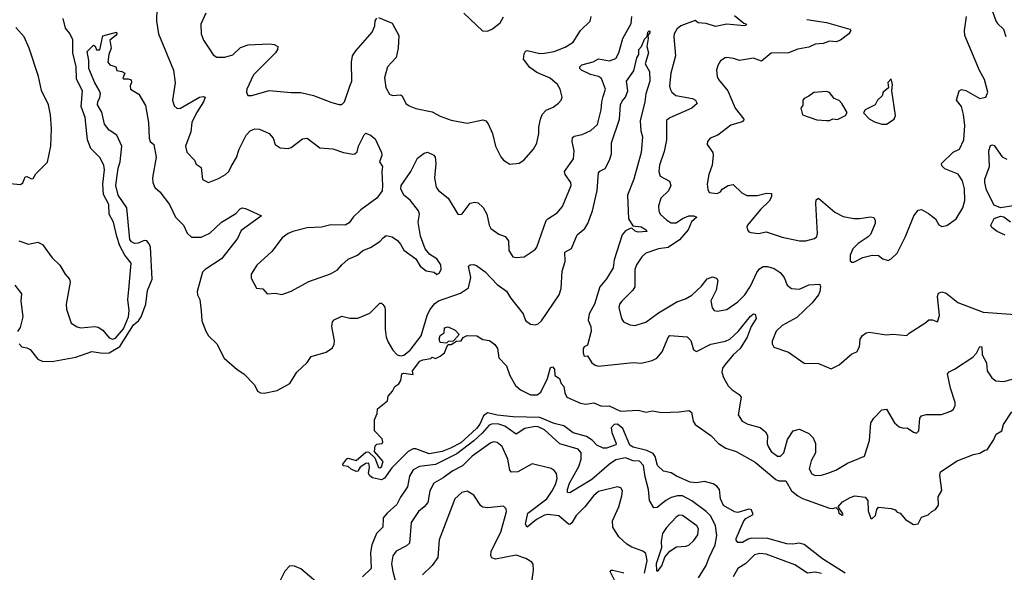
# Model space of a CAD drawing. Extents: x 2199565 to 2323334, y 894172 to 1018966.
# Tile 301 of 440: x 2278519 to 2284739, y 946690 to 950184. Entities that reach past the tile are written whole.
import ezdxf

# ---------------------------------------------------------------- set-up
doc = ezdxf.new("R2010")
doc.units = 0

msp = doc.modelspace()

# ---------------------------------------------------------------- linework, layer by layer
at = {"layer": '0CON10XD'}
for points in [[(2279385.7, 950255), (2279384.4, 950175), (2279395.6, 950095), (2279490, 949865), (2279500.5, 949785), (2279484.5, 949675), (2279495, 949638.8), (2279513.6, 949623.6), (2279535, 949624.5), (2279655, 949693.3), (2279678.8, 949698.8), (2279690, 949695), (2279680.6, 949665), (2279635.5, 949595), (2279607.1, 949535), (2279600, 949475), (2279565.8, 949385), (2279575, 949347.5), (2279623.8, 949295), (2279635, 949270), (2279665, 949250), (2279674.5, 949174.5), (2279712.5, 949155), (2279775, 949179.2), (2279820, 949205), (2279839.4, 949225), (2279854.2, 949255), (2279888.1, 949311.9), (2279905.6, 949365), (2279950.6, 949455), (2279975, 949482.5), (2280005, 949494.3), (2280035, 949492.5), (2280096.2, 949465), (2280120, 949435), (2280132.5, 949395), (2280165, 949373.3), (2280215, 949368.8), (2280235, 949376.7), (2280305, 949430), (2280335, 949435.7), (2280415, 949373.1), (2280498, 949368), (2280565, 949343.8), (2280625, 949334), (2280636.7, 949335), (2280651.1, 949348.9), (2280660.4, 949385), (2280695, 949456.7), (2280705, 949466.7), (2280735, 949454), (2280765, 949430), (2280804.2, 949345), (2280805.8, 949325), (2280792.5, 949285), (2280812, 949255), (2280805.8, 949225), (2280811.9, 949135), (2280808.6, 949101.4), (2280774.4, 949055.6), (2280675, 948981.2), (2280626.2, 948935), (2280600.9, 948899.1), (2280574.5, 948885.5), (2280485, 948887.5), (2280425, 948871.9), (2280335, 948868.1), (2280244.6, 948845.4), (2280215, 948832.2), (2280177.5, 948805), (2280111.3, 948718.7), (2280018, 948632), (2279981.2, 948575), (2279980.5, 948550.5), (2280015, 948487.5), (2280055, 948483.3), (2280082, 948452), (2280135, 948454.2), (2280175, 948446.2), (2280235, 948468), (2280345, 948528.1), (2280483, 948577), (2280527.3, 948602.7), (2280553.3, 948635), (2280595, 948670), (2280654.1, 948695.9), (2280685.8, 948724.2), (2280735, 948744.2), (2280795, 948782), (2280814.3, 948805.7), (2280835, 948819.2), (2280872.3, 948812.3), (2280905, 948788.8), (2280923.8, 948765), (2280945, 948726.2), (2281021.7, 948671.7), (2281050, 948625), (2281086.4, 948596.4), (2281137, 948587), (2281155, 948572.5), (2281169.3, 948580.7), (2281182.5, 948605), (2281180, 948635), (2281155, 948673.3), (2281110.5, 948700.5), (2281081.2, 948735), (2281051.4, 948815), (2281035.7, 948905), (2281044.4, 948955), (2281037.5, 948975), (2280985, 949043.3), (2280946.7, 949075), (2280926.7, 949115), (2280930, 949135), (2280990, 949225), (2281031.7, 949308.3), (2281075, 949340), (2281095.8, 949345.8), (2281135, 949326.7), (2281143.3, 949315), (2281148.8, 949275), (2281138.8, 949185), (2281150, 949125), (2281163.8, 949105), (2281226, 949055), (2281287.5, 948955), (2281305, 948952), (2281315, 948956.7), (2281365, 949023.8), (2281395, 949031.2), (2281415.6, 949025.6), (2281446.3, 948996.3), (2281469.2, 948955), (2281484.2, 948885), (2281494.4, 948864.4), (2281545, 948828), (2281585, 948813.8), (2281607, 948787), (2281608, 948725), (2281634.2, 948684.2), (2281655, 948680), (2281705, 948684.2), (2281775, 948731.2), (2281785.7, 948745), (2281845, 948913.8), (2281855, 948925.7), (2281915, 948962.5), (2281947.6, 949002.4), (2282002.9, 949135), (2282001.4, 949155), (2281964.5, 949204.5), (2281960.8, 949225), (2282017.8, 949305), (2282021.8, 949355), (2282009.6, 949415), (2282011.1, 949438.9), (2282021.8, 949448.2), (2282071.5, 949458.5), (2282126.1, 949483.9), (2282168.3, 949521.7), (2282192.2, 949615), (2282195.5, 949665), (2282205, 949698.8), (2282220, 949745), (2282195, 949811.9), (2282175.2, 949825.2), (2282125, 949838.4), (2282068, 949865), (2282057.5, 949875), (2282058.1, 949885), (2282071.1, 949898.9), (2282141.7, 949918.3), (2282175, 949936.5), (2282245, 949924), (2282285, 949938.6), (2282304.6, 949975), (2282329.1, 950065), (2282380.8, 950159.2), (2282385.2, 950204.8)], [(2284652.4, 950272.4), (2284685, 950177.5), (2284695, 950160), (2284733.3, 950125), (2284747.7, 950077.7)], [(2278515, 948787.1), (2278575, 948765.8), (2278635, 948778.1), (2278663.4, 948763.4), (2278725, 948678.8), (2278773, 948633), (2278805.7, 948575.7), (2278834.2, 948544.2), (2278837.5, 948525), (2278812.9, 948385), (2278814.2, 948355), (2278843.8, 948265), (2278882.4, 948242.4), (2278905, 948235.7), (2278995, 948244.5), (2279015, 948240.9), (2279045, 948222.2), (2279085, 948172.9), (2279105, 948164.6), (2279125, 948170.6), (2279175, 948230.3), (2279207.4, 948305), (2279211.1, 948345), (2279202.7, 948415), (2279208.9, 948478.9), (2279224.4, 948645), (2279183.6, 948695), (2279152.7, 948755), (2279133, 948813), (2279112.9, 948905), (2279084.6, 948955), (2279082.9, 949015), (2279049, 949079), (2279044.2, 949145), (2279054.4, 949234.4), (2279050, 949265), (2279025, 949312), (2278969.1, 949369.1), (2278947.8, 949425), (2278933.8, 949565), (2278906.7, 949635), (2278916.5, 949735), (2278877.8, 949807.8), (2278876.4, 949885), (2278855.3, 949975), (2278856, 950056), (2278836.9, 950096.9), (2278809.7, 950129.7), (2278795, 950191.2)], [(2279695.5, 950224.5), (2279664.4, 950155), (2279665.5, 950095.5), (2279680.6, 950055), (2279713.7, 950003.7), (2279742.5, 949962.5), (2279765, 949947.1), (2279815, 949948.2), (2279865, 949962.3), (2279915, 950007.3), (2279962.5, 950025), (2280095, 950031.9), (2280126.8, 950026.8), (2280150, 950015), (2280148.8, 949995), (2280134.2, 949975), (2279995.7, 949835), (2279954, 949745), (2279951.2, 949725), (2279960, 949705), (2279986.1, 949703.9), (2280095, 949736.2), (2280235, 949723.1), (2280295, 949724.3), (2280375, 949705.8), (2280485, 949662), (2280535, 949647.5), (2280555, 949647.5), (2280570, 949665), (2280605.6, 949764.4), (2280618.1, 949795), (2280614.6, 949915), (2280620.9, 949955), (2280641.9, 949988.1), (2280745.8, 950105), (2280762, 950145), (2280765, 950176.7), (2280775, 950193.3)], [(2280785, 950197.5), (2280871.3, 950161.3), (2280914, 950085), (2280909.2, 950005), (2280897.8, 949945), (2280843.6, 949886.4), (2280822.8, 949817.2), (2280831.4, 949755), (2280855, 949713.3), (2280875, 949703.8), (2280925, 949708.8), (2280935, 949703.3), (2280958.8, 949655), (2280978.8, 949638.8), (2281022.4, 949622.4), (2281125, 949601.1), (2281175, 949574.3), (2281245, 949548.1), (2281345, 949530), (2281445, 949550.8), (2281464.3, 949544.3), (2281479.2, 949525), (2281505.8, 949465), (2281523.8, 949385), (2281557.7, 949317.7), (2281575, 949296.7), (2281615, 949271.2), (2281675, 949278), (2281703.3, 949295), (2281765, 949366), (2281785, 949403.3), (2281799.4, 949465), (2281799.4, 949505), (2281808.5, 949555), (2281819.4, 949585), (2281845, 949611.9), (2281888.3, 949631.7), (2281922.8, 949657.2), (2281939.2, 949675), (2281945.8, 949695), (2281934.2, 949745), (2281915.7, 949775), (2281869.2, 949815), (2281785, 949851.1), (2281742, 949882), (2281702.7, 949935), (2281705, 949968.8), (2281714.6, 949985.4), (2281725, 949988.9), (2281805, 949970), (2281835, 949971.5), (2281895, 949983.2), (2281965, 950010), (2282015, 950041.4), (2282061.4, 950115)], [(2281325, 950226), (2281443, 950113), (2281475, 950112.5), (2281505, 950126.2), (2281553.3, 950165), (2281575, 950201.2)], [(2282061.4, 950115), (2282122, 950175), (2282130, 950205)], [(2283035, 950209.6), (2283092.5, 950162.5), (2283111.2, 950155), (2283105, 950146.7), (2283095, 950146), (2282985, 950155.2), (2282915, 950142), (2282855, 950160), (2282805, 950163.9), (2282785, 950180), (2282695, 950144.5), (2282670.5, 950125), (2282653.8, 950095), (2282650.4, 950075), (2282662.1, 949955), (2282633.1, 949846.9), (2282624.7, 949765), (2282627.9, 949747.9), (2282639.5, 949725), (2282664.3, 949704.3), (2282770, 949685), (2282788.8, 949675), (2282798, 949655), (2282765, 949625.6), (2282625, 949564.3), (2282605, 949546.7), (2282604.8, 949425), (2282589.2, 949350.8), (2282561.6, 949265), (2282556.8, 949225), (2282565.4, 949195.4), (2282623.7, 949163.7), (2282632.5, 949135), (2282617.3, 949102.7), (2282569.5, 949055), (2282554.5, 949005), (2282556.7, 948975), (2282565.6, 948955), (2282606.7, 948916.7), (2282635, 948900.4), (2282665, 948900.6), (2282705, 948927.3), (2282746.2, 948945), (2282776.7, 948945), (2282796, 948935), (2282762.9, 948907.1), (2282741.3, 948855), (2282687.7, 948792.3), (2282616.5, 948743.5), (2282555, 948735.4), (2282475, 948708.6), (2282449.2, 948685), (2282415, 948633.8), (2282404.6, 948605.4), (2282404.3, 948495), (2282392.5, 948475), (2282323.8, 948405), (2282308.8, 948385), (2282303.8, 948365), (2282321.2, 948295), (2282333.3, 948275), (2282374.2, 948254.2), (2282405, 948251.2), (2282475, 948271.2), (2282555, 948330), (2282670, 948400), (2282725, 948420), (2282765, 948442.5), (2282825, 948498.6), (2282860.8, 948545), (2282895, 948559.2), (2282920.5, 948550.5), (2282930, 948535), (2282917.8, 948475), (2282885.8, 948405.8), (2282893.4, 948363.4), (2282905.7, 948345.7), (2282925, 948341.4), (2282985, 948351.5), (2283055, 948400.9), (2283099.5, 948445), (2283135, 948499.2), (2283174.5, 948585), (2283191.4, 948608.6), (2283215, 948623.6), (2283243.9, 948623.9), (2283285, 948610.9), (2283322.9, 948585), (2283347.9, 948555), (2283366.1, 948506.1), (2283393.9, 948483.9), (2283445, 948480.8), (2283505, 948508.9), (2283572.5, 948512.5), (2283578, 948498), (2283574.3, 948465), (2283564.4, 948445), (2283525.2, 948394.8), (2283427.8, 948302.2), (2283335, 948251.4), (2283297.5, 948215), (2283272, 948152), (2283272.5, 948135), (2283283.9, 948113.9), (2283375, 948081.4), (2283475, 948012), (2283565, 948010), (2283645, 947977.5), (2283695, 948002), (2283775, 948071.2), (2283806.7, 948085), (2283823.8, 948115), (2283828, 948165), (2283843, 948187), (2283865.8, 948204.2), (2283885, 948208.6), (2283995, 948192.5), (2284035, 948195.7), (2284122.5, 948187.5), (2284137, 948203), (2284237.5, 948265), (2284262.7, 948287.3), (2284285, 948286.7), (2284316.4, 948273.6), (2284329.2, 948315), (2284315.7, 948435), (2284323.3, 948455), (2284345, 948463.1), (2284370.8, 948455), (2284445, 948396.5), (2284605, 948334.5), (2284809.5, 948319.5)], [(2283492, 950185), (2283615.3, 950165.3), (2283762.5, 950125), (2283770, 950115), (2283756, 950095), (2283705, 950054.3), (2283675.6, 950044.4), (2283635, 950048.9), (2283595.5, 950034.5), (2283545, 950028.9), (2283505, 950011.2), (2283435, 949998.5), (2283375, 949975.6), (2283265, 949973.1), (2283205, 949922), (2283155, 949941.4), (2283065, 949925.7), (2283028.7, 949938.7), (2282985, 949944), (2282975, 949943.8), (2282946.7, 949925), (2282928.8, 949895), (2282921.2, 949865), (2282924.2, 949824.2), (2282933.8, 949805), (2282991.9, 949735), (2283038.1, 949625), (2283092.5, 949555), (2283092, 949545), (2283082.4, 949537.6), (2283012.2, 949517.8), (2282930, 949455), (2282880, 949435), (2282863.8, 949415), (2282862.5, 949395), (2282896.7, 949345), (2282900, 949325), (2282894.2, 949265), (2282871.4, 949205), (2282862, 949145), (2282865, 949110), (2282875, 949092.5), (2282925, 949086.2), (2282945, 949096.2), (2282956.9, 949113.1), (2282995, 949135.6), (2283025, 949141.9), (2283080.2, 949090.2), (2283113.1, 949073.1), (2283177.4, 949072.6), (2283237.6, 949087.6), (2283268.8, 949085), (2283267.8, 949065), (2283253, 949037), (2283199.2, 948985), (2283117.5, 948885), (2283113.3, 948875), (2283117.5, 948855), (2283125, 948843.3), (2283138.3, 948838.3), (2283185, 948832.9), (2283235, 948842.5), (2283335, 948810), (2283445, 948786), (2283485, 948786.2), (2283539.5, 948800.5), (2283555, 948812.5), (2283558.3, 948831.7), (2283547.9, 949022.1), (2283550, 949045), (2283565, 949056.2), (2283668.1, 948968.1), (2283720.5, 948940.5), (2283787.4, 948927.4), (2283825, 948926.5), (2283895, 948937.5), (2283914.2, 948934.2), (2283922.9, 948915), (2283922.5, 948895), (2283893.4, 948826.6), (2283879.1, 948810.9), (2283815, 948769.2), (2283782.5, 948735), (2283764.2, 948695), (2283765, 948660), (2283775, 948652), (2283788.3, 948651.7), (2283845, 948680.8), (2283905, 948695.8), (2283945, 948693.3), (2283971.7, 948671.7), (2284005, 948662.5), (2284025, 948672.5), (2284062.3, 948707.7), (2284115, 948813.3), (2284166.9, 948945), (2284195, 948980.8), (2284215, 948984.3), (2284258.9, 948958.9), (2284303.8, 948925), (2284325, 948886.7), (2284345, 948876.2), (2284375, 948883.8), (2284435, 948926), (2284476.2, 948993.8), (2284488.6, 949041.4), (2284486.4, 949115), (2284475.4, 949165), (2284446.5, 949206.5), (2284362, 949242), (2284345, 949260), (2284342.5, 949275), (2284415, 949345.8), (2284456.2, 949365), (2284482.9, 949425), (2284488.5, 949515), (2284480.4, 949585), (2284468.9, 949635), (2284437.5, 949675), (2284454.2, 949735), (2284467.3, 949742.7), (2284495, 949737.1), (2284585, 949685.8), (2284622.5, 949695), (2284634, 949725), (2284613.3, 949805), (2284581.9, 949861.9), (2284489.5, 950085), (2284487.9, 950115), (2284499.2, 950205)], [(2278415, 949153.3), (2278525, 949142.5), (2278538.3, 949151.7), (2278547, 949173), (2278555, 949190), (2278565, 949192.5), (2278595, 949177.5), (2278605, 949180), (2278620.7, 949209.3), (2278695.9, 949284.1), (2278715.8, 949384.2), (2278720.5, 949495), (2278713.4, 949583.4), (2278701.4, 949645), (2278657.1, 949737.1), (2278639.2, 949825), (2278578.6, 950005), (2278547.5, 950075), (2278494, 950135)], [(2278516.4, 948135), (2278532.5, 948115), (2278565, 948109.3), (2278585, 948098.8), (2278635, 948037.8), (2278665, 948023.3), (2278735.5, 948025.5), (2278875, 948051.2), (2278975, 948087.3), (2279045, 948075.2), (2279085, 948078.6), (2279151.3, 948118.7), (2279238.7, 948255), (2279269.8, 948280.2), (2279285.9, 948305), (2279315.2, 948385), (2279327, 948473), (2279356.4, 948543.6), (2279345.2, 948745), (2279337.9, 948767.9), (2279321.9, 948785), (2279305, 948787.5), (2279268.3, 948771.7), (2279245, 948769.9), (2279225, 948778.7), (2279214.9, 948795), (2279195.7, 948995), (2279142.2, 949075), (2279126.3, 949135), (2279141.2, 949245), (2279153.5, 949285), (2279164.7, 949385), (2279133.9, 949455), (2279085, 949485.3), (2279055, 949524.6), (2279038.6, 949598.6), (2279010.6, 949645), (2279012, 949665), (2279025, 949693.1), (2279029.5, 949715), (2279024, 949735), (2278995, 949783.9), (2278956.6, 949875), (2278955.7, 949925.7), (2278945, 949982.5), (2278985, 950022.5), (2278997, 950017), (2279003.6, 949993.6), (2279025, 949992.5), (2279045, 950082), (2279130, 950105), (2279132.5, 950095), (2279126.7, 950085), (2279088.8, 950055), (2279096.7, 950005), (2279082, 949965), (2279076.7, 949915), (2279089.3, 949899.3), (2279126.4, 949886.4), (2279133.3, 949863.3), (2279165, 949857.5), (2279182.5, 949845), (2279170, 949815), (2279175, 949810), (2279205, 949810), (2279223, 949803), (2279226.4, 949786.4), (2279217.5, 949765), (2279220, 949745), (2279273, 949713), (2279315, 949642.5), (2279332, 949535), (2279337.5, 949435), (2279344, 949415), (2279365.8, 949395), (2279380.5, 949315), (2279358.5, 949185), (2279360.4, 949155), (2279373.9, 949123.9), (2279404.4, 949095), (2279465.9, 949015.9), (2279502.8, 948935), (2279554.9, 948884.9), (2279576.9, 948835), (2279605, 948810), (2279665, 948808.8), (2279720.8, 948835), (2279795, 948904.4), (2279885, 948958.8), (2279912.1, 948987.9), (2279925, 948994), (2279945, 948990.8), (2280047.5, 948945), (2279918.5, 948851.5), (2279895, 948801.4), (2279795, 948671.9), (2279690, 948605), (2279675, 948587.5), (2279640.9, 948465), (2279642.5, 948445), (2279656.9, 948415), (2279665.6, 948344.4), (2279669.4, 948279.4), (2279694.5, 948215), (2279712.2, 948185), (2279765, 948134.3), (2279811.8, 948045), (2279893.2, 947973.2), (2279936, 947945), (2280002, 947875), (2280022.5, 947835), (2280040, 947825), (2280062.6, 947822.6), (2280145, 947840), (2280225, 947883.5), (2280270, 947955), (2280335, 948016.2), (2280360, 948055), (2280455, 948081.4), (2280495, 948110), (2280506.8, 948133.2), (2280507, 948153), (2280490.6, 948245), (2280495.7, 948275), (2280505, 948287.1), (2280555, 948310.6), (2280605, 948296.9), (2280655, 948297.1), (2280732.1, 948327.9), (2280795, 948392.5), (2280805, 948392.5), (2280814, 948384), (2280825, 948366.7), (2280828.5, 948345), (2280828.3, 948228.3), (2280835, 948176.7), (2280845.8, 948145.8), (2280876.1, 948095), (2280903.5, 948065), (2280925, 948058.2), (2280945, 948064.1), (2280985, 948094.2), (2281055.1, 948184.9), (2281092.3, 948315), (2281110.2, 948349.8), (2281141, 948389), (2281164, 948406), (2281303.9, 948456.1), (2281355, 948489.4), (2281369.3, 948555), (2281354.5, 948625), (2281365, 948634), (2281385, 948635.8), (2281405, 948629.2), (2281460.5, 948590.5), (2281535, 948510.5), (2281595, 948468.1), (2281618.9, 948425), (2281698.6, 948325), (2281715, 948283.3), (2281745, 948258.8), (2281775, 948256), (2281795, 948262), (2281815, 948280.8), (2281927.2, 948445), (2281938.8, 948485), (2281946.6, 948593.4), (2281964.6, 948655), (2281963.1, 948715), (2282005, 948736.9), (2282040.9, 948825), (2282088.9, 948865), (2282108.2, 948895), (2282137.7, 948975), (2282167.6, 949105), (2282174.5, 949215), (2282183.8, 949226.2), (2282216.7, 949243.3), (2282245.9, 949295), (2282258.5, 949335), (2282256.8, 949405), (2282307.2, 949555), (2282314.4, 949645), (2282325, 949669.2), (2282346.1, 949693.9), (2282360.8, 949735), (2282351.4, 949795), (2282398.2, 949861.8), (2282418, 949942), (2282430, 949965), (2282430, 949995), (2282446, 950015), (2282465, 950061.2), (2282482, 950078), (2282486.2, 950105), (2282495, 950113.8), (2282500.8, 950105), (2282487.5, 950085), (2282490, 950065), (2282480.6, 950015), (2282490.6, 949975), (2282470, 949905), (2282496.6, 949856.6), (2282498.9, 949795), (2282474.4, 949715.6), (2282468.5, 949665), (2282439.5, 949545), (2282441.9, 949481.9), (2282454.1, 949444.1), (2282444.6, 949345), (2282398.5, 949175), (2282358.7, 949075), (2282365.9, 948924.1), (2282391.8, 948881.8), (2282444.2, 948875), (2282477.5, 948855), (2282480, 948845), (2282425, 948841.7), (2282407.4, 948847.4), (2282385.6, 948865.6), (2282375, 948864.7), (2282345, 948850.3), (2282324.7, 948825), (2282275.3, 948665), (2282268.8, 948615), (2282226.2, 948545), (2282184.5, 948495), (2282150, 948385), (2282115.4, 948325), (2282111.1, 948285), (2282127.3, 948245), (2282128.9, 948215), (2282105, 948126), (2282085, 948115.8), (2282078.1, 948105), (2282078.3, 948078.3), (2282085, 948057.5), (2282105, 948060), (2282134.2, 948014.2), (2282155, 947999.6), (2282175, 947994.6), (2282395, 948016.2), (2282445, 948013.5), (2282515, 948030), (2282543.1, 948045), (2282578.5, 948085), (2282614.5, 948175), (2282625, 948186.9), (2282735, 948180), (2282758, 948155), (2282775, 948096.7), (2282795, 948087.1), (2282885, 948132.4), (2282977.8, 948152.2), (2283005, 948164.4), (2283057.5, 948212.5), (2283135, 948308.9), (2283155, 948323.8), (2283165, 948322.5), (2283172, 948295), (2283139.1, 948245), (2283115, 948177.8), (2283069.7, 948105), (2283025, 948064.6), (2282974.5, 948005), (2282959.5, 947980.5), (2282954.6, 947955.4), (2282965, 947921.2), (2282995, 947868.8), (2283018.8, 947845), (2283064, 947815), (2283076.8, 947796.8), (2283057.5, 947685), (2283082, 947645), (2283117.9, 947627.9), (2283197.5, 947605), (2283229.4, 947579.4), (2283243.8, 947555), (2283241.2, 947505), (2283246.2, 947485), (2283266, 947455), (2283305, 947425.7), (2283325, 947425.7), (2283346.9, 947445), (2283369.1, 947530.9), (2283405, 947585.8), (2283445, 947595.5), (2283505, 947567.8), (2283531.7, 947541.7), (2283547.1, 947505), (2283547.1, 947445), (2283518.6, 947395), (2283507.1, 947345), (2283522.4, 947312.4), (2283545, 947303.1), (2283584.4, 947305.6), (2283625, 947316.7), (2283675, 947337.1), (2283748.8, 947381.2), (2283855.7, 947424.3), (2283886.2, 947523.8), (2283895.7, 947635), (2283914.4, 947665.6), (2283965, 947718), (2283995, 947721.2), (2284045, 947636), (2284075, 947610), (2284102.3, 947602.3), (2284125, 947603.3), (2284165, 947576.2), (2284185, 947570), (2284198.8, 947585), (2284206, 947664), (2284215, 947678.8), (2284245, 947689.2), (2284342.1, 947687.9), (2284401.7, 947708.3), (2284415, 947719.2), (2284427.9, 947742.1), (2284428.2, 947765), (2284397.9, 947855), (2284380, 947945), (2284391.2, 947958.8), (2284425, 947974.5), (2284540.4, 948049.6), (2284562.5, 948075), (2284585, 948118), (2284597.5, 948115), (2284599.2, 948065), (2284626.4, 948015), (2284630.5, 947965), (2284659.3, 947919.3), (2284685, 947900), (2284735, 947897.7), (2284835, 947923.2)], [(2283995, 949523.3), (2284042.5, 949555), (2284050.7, 949579.3), (2284027.5, 949735), (2284032.5, 949775), (2284025, 949810), (2284003.6, 949786.4), (2284007, 949753), (2283972.5, 949725), (2283967, 949703), (2283937.5, 949675), (2283922.5, 949645), (2283860, 949615), (2283850, 949595), (2283885, 949557.5), (2283919.3, 949539.3), (2283965, 949523.3), (2283995, 949523.3)], [(2283615, 949546.2), (2283635, 949547.5), (2283655, 949557.5), (2283685, 949552.5), (2283735, 949577.5), (2283746.4, 949596.4), (2283713.3, 949655), (2283695, 949673.8), (2283665, 949686.7), (2283633.6, 949723.6), (2283615, 949730), (2283535, 949723.3), (2283505, 949700), (2283475, 949686.2), (2283466.7, 949675), (2283467, 949643), (2283452.5, 949625), (2283465, 949582.5), (2283555, 949551.2), (2283615, 949546.2)], [(2284835, 949014.5), (2284715, 948993.8), (2284675, 949012), (2284625.3, 949105.3), (2284614.6, 949155), (2284615.6, 949175), (2284644.6, 949255), (2284640.5, 949355), (2284651.2, 949388.8), (2284665, 949393.1), (2284675, 949388.5), (2284725, 949316.4), (2284755, 949303.3)], [(2284745, 948822.2), (2284693.3, 948845), (2284660.3, 948870.3), (2284654.1, 948885.9), (2284675, 948926.2), (2284715, 948942), (2284735, 948938.8), (2284776.9, 948906.9)], [(2278488.8, 948505), (2278531.2, 948451.2), (2278525.7, 948405), (2278539.4, 948305), (2278522.1, 948237.9), (2278505, 948213.8)], [(2283733.2, 946685), (2283590, 946775), (2283475, 946866.5), (2283444.3, 946875.7), (2283401.9, 946868.1), (2283365, 946870), (2283244.7, 946905.3), (2283143.8, 946906.2), (2283119.8, 946900.2), (2283085, 946878.2), (2283055, 946878.8), (2283044.3, 946894.3), (2283046, 946905), (2283093.9, 947016.1), (2283105, 947030), (2283152.5, 947055), (2283142.5, 947085), (2283125, 947090), (2283055, 947068.8), (2283035, 947072), (2282965, 947112), (2282945.8, 947155), (2282940, 947215), (2282923.3, 947235), (2282900, 947250), (2282845, 947263.8), (2282795, 947256.2), (2282755, 947261.2), (2282667.7, 947297.7), (2282635, 947318.9), (2282585, 947330.5), (2282548.7, 947365), (2282533.5, 947423.5), (2282521, 947441), (2282480.3, 947460.3), (2282395, 947482.6), (2282373.9, 947493.9), (2282329.2, 947599.2), (2282295, 947626.2), (2282274.8, 947625.2), (2282256.1, 947603.9), (2282258.8, 947575), (2282286.5, 947505), (2282284.5, 947495.5), (2282225.8, 947475.8), (2282204.4, 947474.4), (2282165, 947494.2), (2282135.7, 947525.7), (2282099.9, 947549.9), (2282015, 947572.1), (2281956.4, 947616.4), (2281895, 947631.5), (2281805, 947670.2), (2281636.1, 947673.9), (2281534.6, 947684.7), (2281475, 947698.7), (2281449.4, 947680.6), (2281425, 947626.4), (2281405, 947599.4), (2281305, 947508.6), (2281241.4, 947475), (2281188.8, 947455), (2281105, 947439.2), (2281020.7, 947470.7), (2281005, 947471.2), (2280973.3, 947453.3), (2280869.2, 947350.8), (2280824.3, 947285.7), (2280805, 947276), (2280748.8, 947288.8), (2280730, 947300), (2280722.5, 947315), (2280728.8, 947355), (2280725, 947380), (2280705, 947377.5), (2280670, 947355), (2280655, 947330), (2280645, 947327.5), (2280613, 947343), (2280595, 947360), (2280563, 947363), (2280560, 947375), (2280585, 947407.5), (2280595, 947412.5), (2280645, 947397.5), (2280705, 947450), (2280715, 947452.5), (2280725, 947450), (2280763.6, 947413.6), (2280785, 947352.5), (2280795, 947350), (2280805, 947357.5), (2280815, 947390), (2280760, 947455), (2280765, 947490), (2280775, 947500), (2280810, 947505), (2280812.5, 947515), (2280810, 947535), (2280760, 947585), (2280760, 947655), (2280777.5, 947695), (2280780, 947725), (2280842.5, 947775), (2280846.7, 947805), (2280874.2, 947835.8), (2280890, 947865), (2280915, 947882.5), (2280927.7, 947902.3), (2280933.8, 947945), (2280945, 947949.2), (2281005, 947940), (2281000, 947965), (2281047.5, 948025), (2281065, 948033.8), (2281117, 948043), (2281125, 948050), (2281145, 948042.5), (2281175, 948057.5), (2281203, 948077), (2281217.5, 948115), (2281225, 948130), (2281245, 948130), (2281278.3, 948151.7), (2281307, 948153), (2281320, 948175), (2281345, 948186.7), (2281405.9, 948185.9), (2281445, 948163.3), (2281486.1, 948156.1), (2281519.7, 948129.7), (2281536.4, 948106.4), (2281546.4, 948046.4), (2281593.8, 947995), (2281616, 947935), (2281650.9, 947870.9), (2281683.3, 947843.3), (2281745, 947812.9), (2281788.3, 947811.7), (2281810.3, 947829.7), (2281853.8, 947915), (2281872.5, 947985), (2281885, 947990), (2281897.5, 947975), (2281900, 947935), (2281930, 947915), (2281940, 947885), (2281956.7, 947865), (2281963.3, 947825), (2281975, 947797.5), (2282060.7, 947760.7), (2282095, 947754.5), (2282145, 947762.9), (2282195, 947740.5), (2282243.6, 947743.6), (2282315, 947710), (2282425, 947716), (2282476.4, 947703.6), (2282515, 947711.2), (2282575, 947700.6), (2282684.2, 947705.8)], [(2281215, 948140), (2281175, 948142.5), (2281170, 948165), (2281175, 948187.5), (2281200, 948205), (2281202.5, 948235), (2281225, 948242.5), (2281270.7, 948220.7), (2281292.5, 948195), (2281290, 948185), (2281258.3, 948151.7), (2281225, 948150), (2281215, 948140)], [(2282684.2, 947705.8), (2282745, 947712.5), (2282763, 947703), (2282773.8, 947645), (2282785.8, 947625.8), (2282885, 947555.8), (2282934.4, 947505), (2282980, 947475), (2283045, 947453.6), (2283165, 947387.1), (2283295, 947277.5), (2283315, 947269.2), (2283358.7, 947268.7), (2283394.8, 947204.8), (2283433.6, 947173.6), (2283465, 947157.3), (2283635, 947096), (2283656.2, 947093.8), (2283675, 947100), (2283690, 947085), (2283692.5, 947065), (2283715, 947052.5), (2283720, 947055), (2283717.5, 947065), (2283690, 947105), (2283716.7, 947135), (2283765, 947164), (2283795, 947174), (2283860, 947165), (2283876.7, 947145), (2283879.3, 947079.3), (2283895, 947030), (2283905, 947030), (2283925, 947050), (2283933, 947087), (2283945, 947102.5), (2284025, 947093.3), (2284050, 947085), (2284061.7, 947071.7), (2284080, 947065), (2284113.6, 947023.6), (2284165, 946992.5), (2284195, 946997.5), (2284215, 947040), (2284257, 947053), (2284280, 947075), (2284305, 947087.5), (2284323.3, 947115), (2284321.7, 947168.3), (2284343, 947207), (2284330.8, 947305), (2284335, 947326), (2284440, 947395), (2284544.3, 947435.7), (2284585, 947443.3), (2284615, 947462.5), (2284630, 947465), (2284670, 947525), (2284687, 947563), (2284722.5, 947585), (2284733.3, 947625), (2284786.2, 947705)], [(2282807.3, 946655), (2282855, 946734.5), (2282875.2, 946785), (2282911.9, 946865), (2282923.6, 946923.6), (2282914.2, 946985), (2282885.8, 947045), (2282855.7, 947075.7), (2282765, 947143.4), (2282705, 947173.5), (2282675, 947173.5), (2282635, 947163.8), (2282600.4, 947145), (2282545, 947100.4), (2282525, 947097.8), (2282498, 947145), (2282490.9, 947215), (2282469.2, 947295), (2282459.5, 947365), (2282435, 947392.3), (2282395, 947395.5), (2282345, 947414.7), (2282285, 947400.6), (2282245, 947374.7), (2282133.2, 947276.8), (2281995, 947192.7), (2281980, 947195), (2281980, 947215), (2281992, 947255), (2282011.3, 947288.7), (2282050.3, 947359.7), (2282065.2, 947405), (2282065.6, 947445.6), (2282048, 947468), (2281932.2, 947502.2), (2281835, 947591.6), (2281795, 947609.8), (2281775, 947612.8), (2281710.8, 947599.2), (2281655, 947563.1), (2281583.3, 947615), (2281545, 947627), (2281505, 947630.2), (2281485, 947620.7), (2281440.9, 947569.1), (2281388.6, 947521.4), (2281280.8, 947439.2), (2281145, 947372), (2281045, 947359.4), (2281005, 947337.3), (2280981.5, 947298.5), (2280968.7, 947231.3), (2280925, 947165.5), (2280901.8, 947118.2), (2280839.6, 947065), (2280815.4, 947035), (2280813.6, 946975), (2280773.2, 946936.8), (2280744.7, 946865), (2280735.8, 946815), (2280740.4, 946715), (2280685, 946661.5)], [(2282465.2, 946685), (2282482, 946765), (2282475, 946808.6), (2282455, 946823.3), (2282385, 946850), (2282355, 946868.1), (2282302.9, 946915), (2282265.5, 946975.5), (2282264.6, 947015.4), (2282303.1, 947105), (2282322.5, 947175), (2282326.2, 947205), (2282316.7, 947225), (2282295, 947231.2), (2282175, 947200.4), (2282144.6, 947175), (2282090, 947105), (2282035, 947050), (2282006.9, 947003.1), (2281995, 946993.3), (2281985, 946994.5), (2281925, 947047.5), (2281855, 947055.6), (2281835, 947051.4), (2281784.8, 947025.2), (2281725, 946976.2), (2281714.6, 946994.6), (2281728, 947065), (2281848.2, 947155), (2281883.4, 947205), (2281904.7, 947245), (2281913.9, 947283.9), (2281911.1, 947315), (2281896, 947335), (2281876.1, 947346.1), (2281756.1, 947376.1), (2281665, 947325.6), (2281625, 947324.4), (2281615.5, 947335.5), (2281603.1, 947405), (2281566.2, 947486.2), (2281535, 947511.5), (2281515, 947514.6), (2281495, 947509.6), (2281377.1, 947425), (2281317.1, 947362.9), (2281255, 947332), (2281195, 947287.5), (2281135, 947253.3), (2281110.8, 947205), (2281097.2, 947132.8), (2281075, 947104.2), (2281039.2, 947075), (2280991.9, 947005), (2280981.1, 946875), (2280961.7, 946858.3), (2280898.1, 946825), (2280875.9, 946794.1), (2280868.2, 946745), (2280875.4, 946695), (2280896, 946625)], [(2281748.6, 946585), (2281765.8, 946705), (2281762.3, 946742.3), (2281753.3, 946755), (2281716.8, 946776.8), (2281655, 946799.4), (2281525, 946773.8), (2281501.9, 946781.9), (2281494.6, 946795), (2281496.9, 946825), (2281557.5, 946945), (2281594.3, 947075), (2281592.7, 947092.7), (2281575, 947109.2), (2281475, 947097.8), (2281445, 947102.9), (2281431.7, 947111.7), (2281387.2, 947177.2), (2281345, 947202.5), (2281311.2, 947195), (2281267.1, 947155), (2281169.5, 946895), (2281160, 946785), (2281125, 946733.8), (2281063.8, 946675)], [(2282545, 946697.5), (2282555, 946703.8), (2282575, 946732.5), (2282593.8, 946786.2), (2282626.1, 946823.9), (2282667.7, 946852.3), (2282726.1, 946856.1), (2282747, 946863), (2282778.6, 946891.4), (2282801.9, 946928.1), (2282806.9, 946965), (2282796.5, 946985), (2282705, 947050.6), (2282685, 947051.5), (2282665, 947040), (2282605, 946974.3), (2282579.1, 946935), (2282570.5, 946885), (2282572.5, 946845), (2282539.5, 946745), (2282542.3, 946702.3), (2282545, 946697.5)], [(2283585, 946683.8), (2283545, 946692.1), (2283495, 946685.4), (2283415, 946738.6), (2283235, 946805.9), (2283195, 946810.4), (2283159.8, 946800.2), (2283105, 946745.6), (2283055, 946714.3), (2283025, 946662)], [(2280445.7, 946585.7), (2280295, 946712.9), (2280255, 946730.3), (2280225, 946732.1), (2280193.3, 946696.7), (2280147, 946605)], [(2282284.5, 946625), (2282249.2, 946695), (2282255, 946703.8), (2282265.9, 946704.1), (2282335, 946686.5)]]:
    msp.add_lwpolyline(points, dxfattribs=at)

doc.saveas('drawing.dxf')
